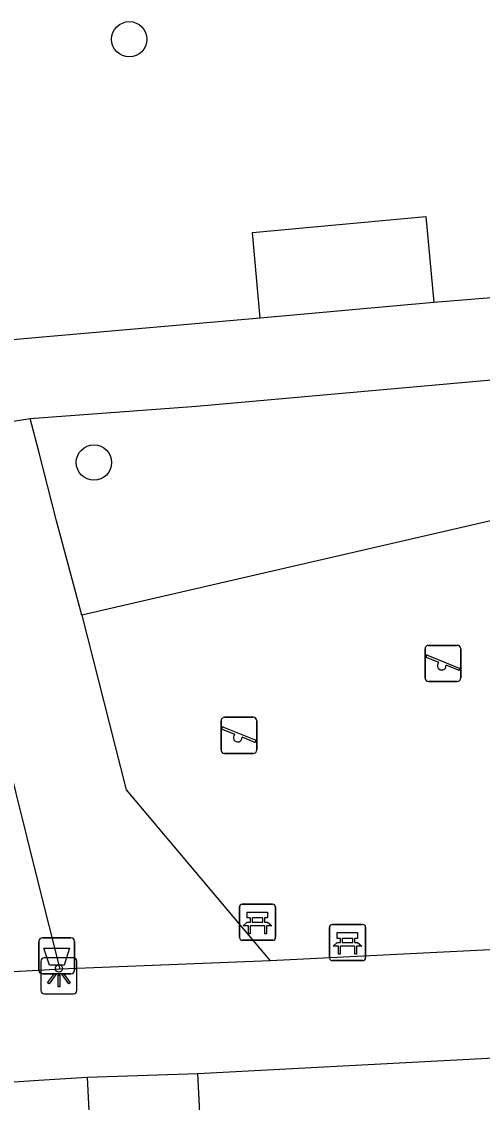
# Model space of a CAD drawing. Extents: x 160557 to 161245, y 385330 to 386505.
# Drawn here: x 160999.52 to 161012.27, y 385468.29 to 385498.21 of the extents above; entities that cross this region are included whole.
import ezdxf

# ---------------------------------------------------------------- set-up
doc = ezdxf.new("R2010")
doc.units = 0
for name, color, linetype in [('IMGEO_Afvalbak', 7, 'Continuous'), ('IMGEO_Bank', 7, 'Continuous'), ('IMGEO_Boom', 7, 'Continuous'), ('IMGEO_Groenvoorziening', 7, 'Continuous'), ('IMGEO_Lichtpunt', 7, 'Continuous'), ('IMGEO_Pand', 7, 'Continuous'), ('IMGEO_Speelvoorziening', 7, 'Continuous'), ('IMGEO_Voetpad_open', 7, 'Continuous')]:
    doc.layers.add(name, color=color, linetype=linetype)

msp = doc.modelspace()

# ---------------------------------------------------------------- linework, layer by layer
at = {"layer": 'IMGEO_Afvalbak'}
for p, q in [((161000.1, 385472.847), (161000.89, 385472.847)), ((161000.89, 385472.847), (161000.1, 385472.847)), ((161000, 385471.947), (161000, 385472.747)), ((161000, 385472.747), (161000, 385471.947)), ((161000.99, 385472.747), (161000.99, 385471.947)), ((161000.99, 385471.947), (161000.99, 385472.747)), ((161000.89, 385471.847), (161000.1, 385471.847)), ((161000.1, 385471.847), (161000.89, 385471.847))]:
    msp.add_line(p, q, dxfattribs=at)
msp.add_lwpolyline([(161000.143, 385472.561), (161000.847, 385472.561), (161000.698, 385472.091), (161000.292, 385472.091), (161000.143, 385472.561)], dxfattribs=at)
for centre, start, end in [((161000.1, 385472.747), 90, 180), ((161000.1, 385472.747), 90, 180), ((161000.89, 385472.747), 0, 90), ((161000.89, 385472.747), 360, 90), ((161000.1, 385471.947), 180, 270), ((161000.1, 385471.947), 180, 270), ((161000.89, 385471.947), 270, 0), ((161000.89, 385471.947), 270, 0)]:
    msp.add_arc(centre, 0.1, start, end, dxfattribs=at)
at = {"layer": 'IMGEO_Bank'}
for p, q in [((161005.551, 385472.851), (161005.551, 385473.692)), ((161005.551, 385473.692), (161005.551, 385472.851)), ((161005.626, 385473.776), (161006.467, 385473.776)), ((161006.467, 385473.776), (161005.626, 385473.776)), ((161006.551, 385473.701), (161006.551, 385472.86)), ((161006.551, 385472.86), (161006.551, 385473.701)), ((161005.86, 385473.282), (161005.86, 385473.388)), ((161005.904, 385473.388), (161005.904, 385473.282)), ((161006.192, 385473.394), (161005.91, 385473.394)), ((161006.198, 385473.282), (161006.198, 385473.388)), ((161006.242, 385473.388), (161006.242, 385473.282)), ((161006.248, 385473.174), (161005.855, 385473.174)), ((161005.91, 385473.276), (161006.192, 385473.276)), ((161008.041, 385472.288), (161008.041, 385473.129)), ((161008.041, 385473.129), (161008.041, 385472.288)), ((161008.116, 385473.213), (161008.957, 385473.213)), ((161008.957, 385473.213), (161008.116, 385473.213)), ((161009.041, 385473.138), (161009.041, 385472.297)), ((161009.041, 385472.297), (161009.041, 385473.138)), ((161006.476, 385472.776), (161005.635, 385472.776)), ((161005.635, 385472.776), (161006.476, 385472.776)), ((161008.35, 385472.719), (161008.35, 385472.825)), ((161008.394, 385472.825), (161008.394, 385472.719)), ((161008.682, 385472.831), (161008.4, 385472.831)), ((161008.688, 385472.719), (161008.688, 385472.825)), ((161008.732, 385472.825), (161008.732, 385472.719)), ((161008.738, 385472.611), (161008.345, 385472.611)), ((161008.4, 385472.713), (161008.682, 385472.713)), ((161008.966, 385472.213), (161008.125, 385472.213)), ((161008.125, 385472.213), (161008.966, 385472.213))]:
    msp.add_line(p, q, dxfattribs=at)
for points in [[(161005.854, 385473.394), (161005.768, 385473.394), (161005.768, 385473.555), (161006.331, 385473.555), (161006.331, 385473.394), (161006.248, 385473.394)], [(161005.798, 385473.174), (161005.656, 385473.174), (161005.768, 385473.276), (161005.854, 385473.276)], [(161005.848, 385473.167), (161005.848, 385472.96), (161005.805, 385472.96), (161005.805, 385473.167)], [(161006.248, 385473.276), (161006.331, 385473.276), (161006.443, 385473.174), (161006.304, 385473.174)], [(161006.298, 385473.167), (161006.298, 385472.96), (161006.254, 385472.96), (161006.254, 385473.167)], [(161008.344, 385472.831), (161008.258, 385472.831), (161008.258, 385472.992), (161008.821, 385472.992), (161008.821, 385472.831), (161008.738, 385472.831)], [(161008.288, 385472.611), (161008.146, 385472.611), (161008.258, 385472.713), (161008.344, 385472.713)], [(161008.338, 385472.604), (161008.338, 385472.397), (161008.295, 385472.397), (161008.295, 385472.604)], [(161008.738, 385472.713), (161008.821, 385472.713), (161008.933, 385472.611), (161008.794, 385472.611)], [(161008.788, 385472.604), (161008.788, 385472.397), (161008.744, 385472.397), (161008.744, 385472.604)]]:
    msp.add_lwpolyline(points, dxfattribs=at)
for centre, radius, start, end in [((161005.629, 385473.698), 0.0779, 92.4484, 184.2845), ((161005.629, 385473.698), 0.0779, 92.4484, 184.2845), ((161006.473, 385473.698), 0.0779, 2.4484, 94.2845), ((161006.473, 385473.698), 0.0779, 2.4484, 94.2845), ((161005.853, 385473.387), 0.00671, 2.8957, 87.1043), ((161005.91, 385473.387), 0.00671, 92.8957, 177.1043), ((161006.192, 385473.387), 0.00671, 2.8957, 87.1043), ((161006.249, 385473.387), 0.00671, 92.8957, 177.1043), ((161005.798, 385473.167), 0.00671, 2.8957, 87.1043), ((161005.855, 385473.167), 0.00671, 92.8957, 177.1043), ((161005.853, 385473.283), 0.00671, 272.8957, 357.1043), ((161005.91, 385473.283), 0.00671, 182.8957, 267.1043), ((161006.192, 385473.283), 0.00671, 272.8957, 357.1043), ((161006.249, 385473.283), 0.00671, 182.8957, 267.1043), ((161006.247, 385473.167), 0.00671, 2.8957, 87.1043), ((161006.304, 385473.167), 0.00671, 92.8957, 177.1043), ((161008.119, 385473.135), 0.0779, 92.4484, 184.2845), ((161008.119, 385473.135), 0.0779, 92.4484, 184.2845), ((161008.963, 385473.135), 0.0779, 2.4484, 94.2845), ((161008.963, 385473.135), 0.0779, 2.4484, 94.2845), ((161005.629, 385472.854), 0.0779, 182.4484, 274.2845), ((161005.629, 385472.854), 0.0779, 182.4484, 274.2845), ((161006.473, 385472.854), 0.0779, 272.4484, 4.2845), ((161006.473, 385472.854), 0.0779, 272.4484, 4.2845), ((161008.343, 385472.824), 0.00671, 2.8957, 87.1043), ((161008.4, 385472.824), 0.00671, 92.8957, 177.1043), ((161008.682, 385472.824), 0.00671, 2.8957, 87.1043), ((161008.739, 385472.824), 0.00671, 92.8957, 177.1043), ((161008.288, 385472.604), 0.00671, 2.8957, 87.1043), ((161008.345, 385472.604), 0.00671, 92.8957, 177.1043), ((161008.343, 385472.72), 0.00671, 272.8957, 357.1043), ((161008.4, 385472.72), 0.00671, 182.8957, 267.1043), ((161008.682, 385472.72), 0.00671, 272.8957, 357.1043), ((161008.739, 385472.72), 0.00671, 182.8957, 267.1043), ((161008.737, 385472.604), 0.00671, 2.8957, 87.1043), ((161008.794, 385472.604), 0.00671, 92.8957, 177.1043), ((161008.119, 385472.291), 0.0779, 182.4484, 274.2845), ((161008.119, 385472.291), 0.0779, 182.4484, 274.2845), ((161008.963, 385472.291), 0.0779, 272.4484, 4.2845), ((161008.963, 385472.291), 0.0779, 272.4484, 4.2845)]:
    msp.add_arc(centre, radius, start, end, dxfattribs=at)
at = {"layer": 'IMGEO_Boom'}
for centre in [(161002.502, 385497.72), (161001.526, 385486.003)]:
    msp.add_circle(centre, 0.489, dxfattribs=at)
at = {"layer": 'IMGEO_Groenvoorziening'}
msp.add_lwpolyline([(161021.904, 385472.987), (161013.981, 385484.729), (161001.192, 385481.774)], dxfattribs=at)
at = {"layer": 'IMGEO_Lichtpunt'}
for p, q in [((161000.058, 385472.197), (161000.058, 385471.39)), ((161000.058, 385472.197), (161000.058, 385471.39)), ((161000.96, 385472.292), (161000.152, 385472.292)), ((161000.96, 385472.292), (161000.152, 385472.292)), ((161001.054, 385471.39), (161001.054, 385472.197)), ((161001.054, 385471.39), (161001.054, 385472.197)), ((161000.152, 385471.296), (161000.96, 385471.296)), ((161000.152, 385471.296), (161000.96, 385471.296))]:
    msp.add_line(p, q, dxfattribs=at)
for points in [[(161000.432, 385471.861), (161000.471, 385471.833), (161000.283, 385471.571), (161000.245, 385471.598), (161000.432, 385471.861)], [(161000.644, 385471.833), (161000.682, 385471.86), (161000.869, 385471.598), (161000.83, 385471.57), (161000.644, 385471.833)], [(161000.534, 385471.813), (161000.581, 385471.813), (161000.581, 385471.491), (161000.534, 385471.491), (161000.534, 385471.813)]]:
    msp.add_lwpolyline(points, dxfattribs=at)
msp.add_circle((161000.557, 385471.995), 0.0994, dxfattribs=at)
for centre, start, end in [((161000.152, 385472.197), 90, 180), ((161000.152, 385472.197), 90, 180), ((161000.96, 385472.197), 0, 90), ((161000.96, 385472.197), 0, 90), ((161000.152, 385471.39), 180, 270), ((161000.152, 385471.39), 180, 270), ((161000.96, 385471.39), 270, 0), ((161000.96, 385471.39), 270, 360)]:
    msp.add_arc(centre, 0.0946, start, end, dxfattribs=at)
at = {"layer": 'IMGEO_Pand'}
for points in [[(161006.128, 385489.995), (161005.91, 385492.372), (161010.707, 385492.812), (161010.925, 385490.435)], [(161010.925, 385490.435), (161006.128, 385489.995)]]:
    msp.add_lwpolyline(points, dxfattribs=at)
at = {"layer": 'IMGEO_Speelvoorziening'}
for p, q in [((161010.685, 385480.042), (161010.685, 385480.842)), ((161010.685, 385480.842), (161010.685, 385480.042)), ((161010.785, 385480.942), (161011.575, 385480.942)), ((161011.575, 385480.942), (161010.785, 385480.942)), ((161011.675, 385480.842), (161011.675, 385480.042)), ((161011.675, 385480.042), (161011.675, 385480.842)), ((161011.068, 385480.47), (161010.729, 385480.607)), ((161010.754, 385480.667), (161011.63, 385480.314)), ((161011.606, 385480.254), (161011.266, 385480.391)), ((161011.575, 385479.942), (161010.785, 385479.942)), ((161010.785, 385479.942), (161011.575, 385479.942)), ((161005.041, 385478.05), (161005.041, 385478.85)), ((161005.041, 385478.85), (161005.041, 385478.05)), ((161005.141, 385478.95), (161005.931, 385478.95)), ((161005.931, 385478.95), (161005.141, 385478.95)), ((161006.031, 385478.85), (161006.031, 385478.05)), ((161006.031, 385478.05), (161006.031, 385478.85)), ((161005.424, 385478.478), (161005.085, 385478.615)), ((161005.11, 385478.675), (161005.986, 385478.322)), ((161005.962, 385478.262), (161005.622, 385478.399)), ((161005.931, 385477.95), (161005.141, 385477.95)), ((161005.141, 385477.95), (161005.931, 385477.95))]:
    msp.add_line(p, q, dxfattribs=at)
for centre, radius, start, end in [((161010.785, 385480.842), 0.1, 90, 180), ((161010.785, 385480.842), 0.1, 90, 180), ((161011.575, 385480.842), 0.1, 0, 90), ((161011.575, 385480.842), 0.1, 360, 90), ((161010.742, 385480.637), 0.0327, 68.078, 248.078), ((161011.147, 385480.38), 0.12, 130.9928, 5.1632), ((161011.618, 385480.284), 0.0327, 248.078, 68.078), ((161010.785, 385480.042), 0.1, 180, 270), ((161010.785, 385480.042), 0.1, 180, 270), ((161011.575, 385480.042), 0.1, 270, 0), ((161011.575, 385480.042), 0.1, 270, 0), ((161005.141, 385478.85), 0.1, 90, 180), ((161005.141, 385478.85), 0.1, 90, 180), ((161005.931, 385478.85), 0.1, 0, 90), ((161005.931, 385478.85), 0.1, 360, 90), ((161005.098, 385478.645), 0.0327, 68.078, 248.078), ((161005.503, 385478.388), 0.12, 130.9928, 5.1632), ((161005.974, 385478.292), 0.0327, 248.078, 68.078), ((161005.141, 385478.05), 0.1, 180, 270), ((161005.141, 385478.05), 0.1, 180, 270), ((161005.931, 385478.05), 0.1, 270, 0), ((161005.931, 385478.05), 0.1, 270, 0)]:
    msp.add_arc(centre, radius, start, end, dxfattribs=at)
at = {"layer": 'IMGEO_Voetpad_open'}
for points in [[(160999.764, 385487.223), (161000, 385487.24), (161004.362, 385487.56), (161044.759, 385491.168), (161059.526, 385492.486), (161069.469, 385493.374), (161071.572, 385493.562), (161075.831, 385475.76)], [(161013.43, 385490.639), (161010.925, 385490.435)], [(161006.128, 385489.995), (161000, 385489.461), (160999.286, 385489.399)], [(160996.896, 385486.768), (160999.764, 385487.223)], [(161001.192, 385481.774), (161000.493, 385484.392), (161000, 385486.307), (160999.764, 385487.223)], [(161001.192, 385481.774), (161002.413, 385476.941), (161006.397, 385472.211)], [(161000.588, 385471.974), (160999.984, 385474.396), (160998.463, 385480.491)], [(161021.904, 385472.987), (161006.397, 385472.211)], [(161006.397, 385472.211), (161000.588, 385471.974)], [(161000.588, 385471.974), (161000, 385471.944), (160988.554, 385471.363)], [(161004.397, 385469.086), (161025.861, 385470.222)], [(160994.321, 385468.528), (161000, 385468.904), (161001.337, 385468.992)], [(161001.337, 385468.992), (161004.397, 385469.086)], [(161001.337, 385468.992), (161002.288, 385449.875)], [(161007.323, 385411.475), (161004.397, 385469.086)]]:
    msp.add_lwpolyline(points, dxfattribs=at)

doc.saveas('drawing.dxf')
